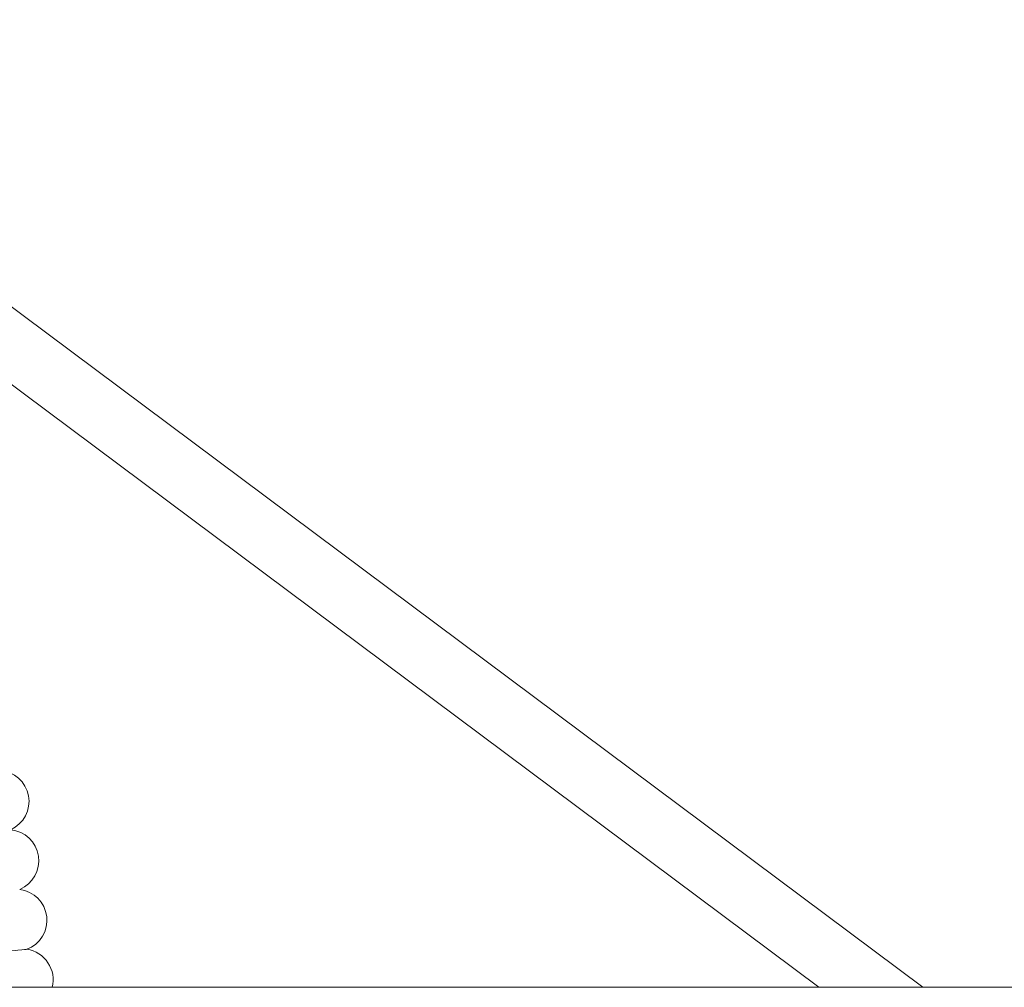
# Model space of a CAD drawing. Header units: metres. Extents: x 5509548 to 5517943, y 5680530 to 5684871.
# Tile 283 of 303: x 5516296.947 to 5516297.201, y 5683347.297 to 5683347.546. Entities that reach past the tile are written whole.
import ezdxf

# ---------------------------------------------------------------- set-up
doc = ezdxf.new("R2010")
doc.units = ezdxf.units.M
doc.layers.get('0').update_dxf_attribs({"linetype": 'CONTINUOUS', "lineweight": 18})
doc.layers.add('A-Plac-Zabaw', color=81, linetype='CONTINUOUS')

# ---------------------------------------------------------------- blocks, each defined once
blk = doc.blocks.new('Bocianie gniazdo-Junior')
at = {"lineweight": 0}
for p, q in [((-4.684, 150.026), (-4.684, -149.974)), ((-29.602, 41.332), (-4.684, 74.71)), ((-28.32, 40.375), (-4.684, 72.035))]:
    blk.add_line(p, q, dxfattribs=at)
for centre, start, end in [((-4.873, 51.518), 76.3087, 171.1839), ((-6.411, 51.356), 20.8161, 172.8982), ((-7.944, 51.148), 22.5304, 174.6125), ((-9.47, 50.895), 24.2446, 176.3268)]:
    blk.add_arc(centre, 0.8, start, end, dxfattribs=at)
blk.add_open_spline([(-5.663, 51.64), (-5.663, 51.64), (-5.655, 51.563), (-5.62, 51.225), (-5.589, 50.934), (-5.509, 50.171), (-5.46, 49.709), (-5.375, 48.895), (-5.342, 48.586), (-5.275, 47.945), (-5.24, 47.615), (-5.205, 47.282)], degree=3, knots=[21.673706, 21.673706, 21.673706, 21.673706, 23.151681, 23.151681, 24.93158, 24.93158, 26.696492, 26.696492, 27.690233, 27.690233, 28.694069, 28.694069, 28.694069, 28.694069], dxfattribs=at)

msp = doc.modelspace()

# ---------------------------------------------------------------- block references
at = {"layer": 'A-Plac-Zabaw', "xscale": 0.01, "yscale": 0.01, "zscale": 0.01, "rotation": 270.0000000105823}
msp.add_blockref('Bocianie gniazdo-Junior', (5516296.43293, 5683347.25007), dxfattribs=at)

doc.saveas('drawing.dxf')
